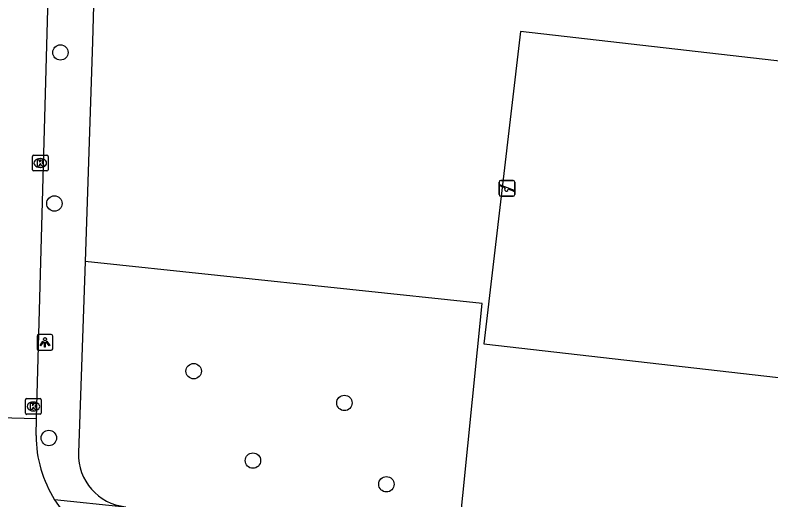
# Model space of a CAD drawing. Extents: x 162082 to 163393, y 388091 to 388632.
# Drawn here: x 162610.54 to 162658.6, y 388370.41 to 388401.23 of the extents above; entities that cross this region are included whole.
import ezdxf

# ---------------------------------------------------------------- set-up
doc = ezdxf.new("R2010")
doc.units = 0
for name, color, linetype in [('IMGEO_Boom', 7, 'Continuous'), ('IMGEO_Groenvoorziening', 7, 'Continuous'), ('IMGEO_Kolk', 7, 'Continuous'), ('IMGEO_Lichtpunt', 7, 'Continuous'), ('IMGEO_Rijbaan_lokaal_open', 7, 'Continuous'), ('IMGEO_Speelvoorziening', 7, 'Continuous'), ('IMGEO_Voetpad_open', 7, 'Continuous')]:
    doc.layers.add(name, color=color, linetype=linetype)

msp = doc.modelspace()

# ---------------------------------------------------------------- linework, layer by layer
at = {"layer": 'IMGEO_Boom'}
for centre in [(162613.418, 388398.859), (162613.034, 388389.256), (162621.892, 388378.595), (162631.475, 388376.574), (162612.682, 388374.345), (162625.659, 388372.907), (162634.147, 388371.403)]:
    msp.add_circle(centre, 0.489, dxfattribs=at)
at = {"layer": 'IMGEO_Groenvoorziening'}
for points in [[(162642.68, 388400.193), (162640.347, 388380.33), (162678.366, 388375.978), (162680.641, 388395.848), (162642.68, 388400.193)], [(162638.702, 388367.749), (162640.233, 388382.891), (162614.983, 388385.568)]]:
    msp.add_lwpolyline(points, dxfattribs=at)
at = {"layer": 'IMGEO_Kolk'}
for p, q in [((162611.634, 388391.401), (162611.634, 388392.253)), ((162611.709, 388392.327), (162612.561, 388392.327)), ((162612.122, 388392.107), (162612.147, 388392.107)), ((162612.635, 388392.253), (162612.635, 388391.401)), ((162612.145, 388391.547), (162612.12, 388391.547)), ((162612.561, 388391.327), (162611.709, 388391.327)), ((162611.201, 388375.923), (162611.201, 388376.775)), ((162611.276, 388376.849), (162612.128, 388376.849)), ((162611.689, 388376.629), (162611.714, 388376.629)), ((162612.202, 388376.775), (162612.202, 388375.923)), ((162612.128, 388375.849), (162611.276, 388375.849)), ((162611.712, 388376.069), (162611.687, 388376.069))]:
    msp.add_line(p, q, dxfattribs=at)
for points in [[(162611.634, 388391.401), (162611.634, 388392.253)], [(162611.709, 388392.327), (162612.561, 388392.327)], [(162611.955, 388392.027), (162612.078, 388392.027), (162612.078, 388391.876), (162612.208, 388392.027), (162612.372, 388392.027), (162612.226, 388391.876), (162612.379, 388391.627), (162612.227, 388391.627), (162612.142, 388391.791), (162612.078, 388391.724), (162612.078, 388391.627), (162611.955, 388391.627), (162611.955, 388392.027)], [(162612.635, 388392.253), (162612.635, 388391.401)], [(162612.561, 388391.327), (162611.709, 388391.327)], [(162611.201, 388375.923), (162611.201, 388376.775)], [(162611.276, 388376.849), (162612.128, 388376.849)], [(162612.202, 388376.775), (162612.202, 388375.923)], [(162611.522, 388376.549), (162611.645, 388376.549), (162611.645, 388376.398), (162611.775, 388376.549), (162611.939, 388376.549), (162611.793, 388376.398), (162611.946, 388376.149), (162611.794, 388376.149), (162611.709, 388376.313), (162611.645, 388376.246), (162611.645, 388376.149), (162611.522, 388376.149), (162611.522, 388376.549)], [(162612.128, 388375.849), (162611.276, 388375.849)]]:
    msp.add_lwpolyline(points, dxfattribs=at)
for centre, start, end in [((162611.711, 388392.251), 91.552, 178.448), ((162611.711, 388392.251), 91.552, 178.448), ((162612.559, 388392.251), 1.552, 88.448), ((162612.559, 388392.251), 1.552, 88.448), ((162611.711, 388391.403), 181.552, 268.448), ((162611.711, 388391.403), 181.552, 268.448), ((162612.559, 388391.403), 271.552, 358.448), ((162612.559, 388391.403), 271.552, 358.448), ((162611.278, 388376.773), 91.552, 178.448), ((162611.278, 388376.773), 91.552, 178.448), ((162612.126, 388376.773), 1.552, 88.448), ((162612.126, 388376.773), 1.552, 88.448), ((162611.278, 388375.925), 181.552, 268.448), ((162611.278, 388375.925), 181.552, 268.448), ((162612.126, 388375.925), 271.552, 358.448), ((162612.126, 388375.925), 271.552, 358.448)]:
    msp.add_arc(centre, 0.0765, start, end, dxfattribs=at)
for centre, major_axis, ratio, start_param, end_param in [((162612.121, 388391.827), (-0.387, 0.002), 0.722429, 4.712389, 7.853982), ((162612.146, 388391.827), (-0.39, 0.002), 0.717154, 1.570796, 4.712389), ((162611.688, 388376.349), (-0.387, 0.002), 0.722429, 4.712389, 7.853982), ((162611.713, 388376.349), (-0.39, 0.002), 0.717154, 1.570796, 4.712389)]:
    msp.add_ellipse(centre, major_axis=major_axis, ratio=ratio, start_param=start_param, end_param=end_param, dxfattribs=at)
at = {"layer": 'IMGEO_Lichtpunt'}
for p, q in [((162611.934, 388380.829), (162611.934, 388380.022)), ((162611.934, 388380.829), (162611.934, 388380.022)), ((162612.836, 388380.924), (162612.028, 388380.924)), ((162612.836, 388380.924), (162612.028, 388380.924)), ((162612.93, 388380.022), (162612.93, 388380.829)), ((162612.93, 388380.022), (162612.93, 388380.829)), ((162612.028, 388379.928), (162612.836, 388379.928)), ((162612.028, 388379.928), (162612.836, 388379.928))]:
    msp.add_line(p, q, dxfattribs=at)
for points in [[(162612.308, 388380.493), (162612.347, 388380.465), (162612.159, 388380.203), (162612.121, 388380.23), (162612.308, 388380.493)], [(162612.52, 388380.465), (162612.558, 388380.492), (162612.745, 388380.23), (162612.706, 388380.202), (162612.52, 388380.465)], [(162612.41, 388380.445), (162612.457, 388380.445), (162612.457, 388380.123), (162612.41, 388380.123), (162612.41, 388380.445)]]:
    msp.add_lwpolyline(points, dxfattribs=at)
msp.add_circle((162612.433, 388380.627), 0.0994, dxfattribs=at)
for centre, start, end in [((162612.028, 388380.829), 90, 180), ((162612.028, 388380.829), 90, 180), ((162612.836, 388380.829), 0, 90), ((162612.836, 388380.829), 0, 90), ((162612.028, 388380.022), 180, 270), ((162612.028, 388380.022), 180, 270), ((162612.836, 388380.022), 270, 0), ((162612.836, 388380.022), 270, 360)]:
    msp.add_arc(centre, 0.0946, start, end, dxfattribs=at)
at = {"layer": 'IMGEO_Rijbaan_lokaal_open'}
for points in [[(162611.897, 388375.594), (162613.718, 388441.426), (162613.97, 388449.157)], [(162604.81, 388375.778), (162611.897, 388375.594)], [(162611.867, 388374.497), (162611.897, 388375.594)]]:
    msp.add_lwpolyline(points, dxfattribs=at)
for centre, radius, start, end in [((162619.661, 388374.537), 7.794, 180.2965, 211.9827), ((162619.666, 388374.534), 7.797, 211.9423, 262.5563)]:
    msp.add_arc(centre, radius, start, end, dxfattribs=at)
at = {"layer": 'IMGEO_Speelvoorziening'}
for p, q in [((162641.317, 388389.82), (162641.317, 388390.62)), ((162641.317, 388390.62), (162641.317, 388389.82)), ((162641.417, 388390.72), (162642.207, 388390.72)), ((162642.207, 388390.72), (162641.417, 388390.72)), ((162642.307, 388390.62), (162642.307, 388389.82)), ((162642.307, 388389.82), (162642.307, 388390.62)), ((162641.7, 388390.248), (162641.361, 388390.385)), ((162641.386, 388390.445), (162642.262, 388390.092)), ((162642.238, 388390.032), (162641.898, 388390.169)), ((162642.207, 388389.72), (162641.417, 388389.72)), ((162641.417, 388389.72), (162642.207, 388389.72))]:
    msp.add_line(p, q, dxfattribs=at)
for centre, radius, start, end in [((162641.417, 388390.62), 0.1, 90, 180), ((162641.417, 388390.62), 0.1, 90, 180), ((162642.207, 388390.62), 0.1, 0, 90), ((162642.207, 388390.62), 0.1, 360, 90), ((162641.374, 388390.415), 0.0327, 68.078, 248.078), ((162641.779, 388390.158), 0.12, 130.9928, 5.1632), ((162642.25, 388390.062), 0.0327, 248.078, 68.078), ((162641.417, 388389.82), 0.1, 180, 270), ((162641.417, 388389.82), 0.1, 180, 270), ((162642.207, 388389.82), 0.1, 270, 0), ((162642.207, 388389.82), 0.1, 270, 0)]:
    msp.add_arc(centre, radius, start, end, dxfattribs=at)
at = {"layer": 'IMGEO_Voetpad_open'}
for points in [[(162616.651, 388442.57), (162615.456, 388399.527), (162614.983, 388385.568)], [(162614.983, 388385.568), (162614.571, 388373.394)], [(162617.553, 388369.971), (162617.519, 388369.947), (162613.05, 388370.409)]]:
    msp.add_lwpolyline(points, dxfattribs=at)
msp.add_arc((162617.893, 388373.278), 3.324, 178.0003, 264.1222, dxfattribs=at)

doc.saveas('drawing.dxf')
